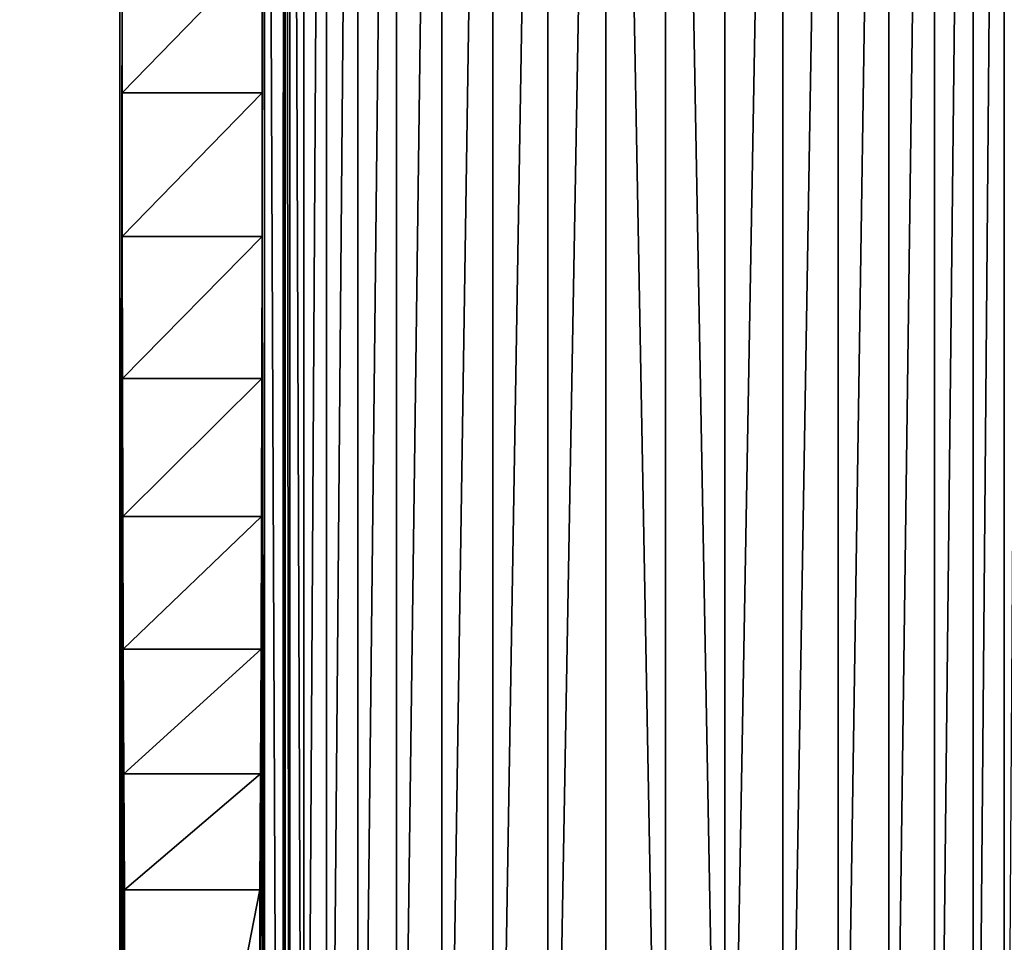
# Model space of a CAD drawing. Header units: metres. Extents: x -205 to 205, y -104 to 104.
# Tile 1002 of 1056: x -33 to -21, y -11 to 1. Entities that reach past the tile are written whole.
import ezdxf

# ---------------------------------------------------------------- set-up
doc = ezdxf.new("R2010")
doc.units = ezdxf.units.M
doc.layers.add('solid_01_2-CONSUMER_EHM_BOX_SW0001', color=7, linetype='CONTINUOUS')

msp = doc.modelspace()

# ---------------------------------------------------------------- linework, layer by layer
at = {"layer": 'solid_01_2-CONSUMER_EHM_BOX_SW0001'}
for points in [[(-200.010849, -74.958488), (-200.010773, 75.041512), (-0.010778, 75.04142)], [(-0.010849, -74.95858), (-200.010849, -74.958488), (-0.010778, 75.04142)], [(-42.500065, -37.458561, 108.5), (42.499969, 37.541401, 108.5), (-42.500031, 37.541439, 108.5)], [(-42.500065, -37.458561, 108.5), (42.499935, -37.458599, 108.5), (42.499969, 37.541401, 108.5)], [(-29.761278, 34.030643, 6), (-30.00004, 20.341433, 6), (-29.765991, -33.935246, 6)], [(-29.741367, -24.95838, 6), (-29.761278, 34.030643, 6), (-29.765991, -33.935246, 6)], [(-29.741344, 25.04162, 6), (-29.761278, 34.030643, 6), (-29.741367, -24.95838, 6)], [(-29.741344, 25.04162, 6), (-29.741367, -24.95838, 6), (-29.682961, -24.21665, 6)], [(-29.682997, 24.299887, 6), (-29.741344, 25.04162, 6), (-29.682961, -24.21665, 6)], [(-29.682997, 24.299887, 6), (-29.682961, -24.21665, 6), (-29.509237, -23.493191, 6)], [(-29.509331, 23.576414, 6), (-29.682997, 24.299887, 6), (-29.509237, -23.493191, 6)], [(-29.224623, 22.889019, 6), (-29.509331, 23.576414, 6), (-29.509237, -23.493191, 6)], [(-20.490862, 23.576054, 6), (-20.775623, 22.888681, 6), (-20.775475, -22.806156, 6)], [(-29.224623, 22.889019, 6), (-29.509237, -23.493191, 6), (-29.224474, -22.805819, 6)], [(-28.835886, 22.254627, 6), (-29.224623, 22.889019, 6), (-29.224474, -22.805819, 6)], [(-20.775623, 22.888681, 6), (-21.164412, 22.25432, 6), (-21.164213, -22.171764, 6)], [(-20.775623, 22.888681, 6), (-21.164213, -22.171764, 6), (-20.775475, -22.806156, 6)], [(-28.835886, 22.254627, 6), (-29.224474, -22.805819, 6), (-28.835686, -22.171459, 6)], [(-28.352692, 21.688862, 6), (-28.835886, 22.254627, 6), (-28.835686, -22.171459, 6)], [(-21.164412, 22.25432, 6), (-21.64765, 21.688595, 6), (-21.647406, -21.606001, 6)], [(-21.164412, 22.25432, 6), (-21.647406, -21.606001, 6), (-21.164213, -22.171764, 6)], [(-28.352692, 21.688862, 6), (-28.835686, -22.171459, 6), (-28.352448, -21.605732, 6)], [(-27.786942, 21.205654, 6), (-28.352692, 21.688862, 6), (-28.352448, -21.605732, 6)], [(-21.64765, 21.688595, 6), (-22.21344, 21.205433, 6), (-22.213156, -21.122793, 6)], [(-21.64765, 21.688595, 6), (-22.213156, -21.122793, 6), (-21.647406, -21.606001, 6)], [(-27.786942, 21.205654, 6), (-28.352448, -21.605732, 6), (-27.786659, -21.12257, 6)], [(-27.152569, 20.816904, 6), (-27.786942, 21.205654, 6), (-27.786659, -21.12257, 6)], [(-22.21344, 21.205433, 6), (-22.847843, 20.816732, 6), (-22.84753, -20.734041, 6)], [(-22.21344, 21.205433, 6), (-22.84753, -20.734041, 6), (-22.213156, -21.122793, 6)], [(-27.152569, 20.816904, 6), (-27.786659, -21.12257, 6), (-27.152254, -20.73387, 6)], [(-26.465193, 20.532181, 6), (-27.152569, 20.816904, 6), (-27.152254, -20.73387, 6)], [(-22.847843, 20.816732, 6), (-23.535238, 20.532064, 6), (-23.534904, -20.449318, 6)], [(-22.847843, 20.816732, 6), (-23.534904, -20.449318, 6), (-22.84753, -20.734041, 6)], [(-26.465193, 20.532181, 6), (-27.152254, -20.73387, 6), (-26.464859, -20.449202, 6)], [(-25.741735, 20.358492, 6), (-26.465193, 20.532181, 6), (-26.464859, -20.449202, 6)], [(-23.535238, 20.532064, 6), (-24.258686, 20.358437, 6), (-24.258362, -20.275631, 6)], [(-23.535238, 20.532064, 6), (-24.258362, -20.275631, 6), (-23.534904, -20.449318, 6)], [(-30.027138, -1.751458, 9.104041), (-30.000059, -20.258566, 6), (-30.00004, 20.341433, 6)], [(-30.027138, -1.751458, 9.104041), (-30.00004, 20.341433, 6), (-30.02623, 0.041433, 9)], [(-30.02623, 0.041433, 9), (-30.00004, 20.341433, 6), (-30.027136, 1.834325, 9.104041)], [(-30.00004, 20.341433, 6), (-30.000059, -20.258566, 6), (-29.765991, -33.935246, 6)], [(-25.741735, 20.358492, 6), (-26.464859, -20.449202, 6), (-25.741411, -20.275576, 6)], [(-25.741735, 20.358492, 6), (-25.741411, -20.275576, 6), (-25.000059, -20.217258, 6)], [(-25.741735, 20.358492, 6), (-25.000059, -20.217258, 6), (-25.00004, 20.300119, 6)], [(-25.00004, 20.300119, 6), (-25.000059, -20.217258, 6), (-24.258362, -20.275631, 6)], [(-24.258686, 20.358437, 6), (-25.00004, 20.300119, 6), (-24.258362, -20.275631, 6)], [(-40.598011, 19.039743, 63.099998), (39.498245, -18.956903, 63.099998), (-39.498363, -18.956865, 63.099998)], [(-40.598011, 19.039743, 63.099998), (40.597916, -18.956903, 63.099998), (39.498245, -18.956903, 63.099998)], [(-40.598011, 19.039743, 63.099998), (-39.498344, 19.039742, 63.099998), (40.597916, -18.956903, 63.099998)], [(40.597916, -18.956903, 63.099998), (-39.498344, 19.039742, 63.099998), (39.498264, 19.039705, 63.099998)], [(-31.800039, 18.541435, 6), (-40.000042, 18.541439, 6), (-40.000057, -18.458561, 6)], [(-31.800039, 18.541435, 6), (-40.000057, -18.458561, 6), (-31.800058, -18.458565, 6)], [(-31.772959, 1.834326, 9.104041), (-31.800039, 18.541435, 6), (-31.800058, -18.458565, 6)], [(-31.773869, 0.041434, 9), (-31.772959, 1.834326, 9.104041), (-31.800058, -18.458565, 6)], [(-30.027136, 1.834325, 9.104041), (-31.772959, 1.834326, 9.104041), (-31.773869, 0.041434, 9)], [(-30.02623, 0.041433, 9), (-30.027136, 1.834325, 9.104041), (-31.773869, 0.041434, 9)], [(-31.772961, -1.751458, 9.104041), (-31.773869, 0.041434, 9), (-31.800058, -18.458565, 6)], [(-30.02623, 0.041433, 9), (-31.773869, 0.041434, 9), (-31.772961, -1.751458, 9.104041)], [(-30.027138, -1.751458, 9.104041), (-30.02623, 0.041433, 9), (-31.772961, -1.751458, 9.104041)], [(-31.770252, -3.519547, 9.414596), (-31.772961, -1.751458, 9.104041), (-31.800058, -18.458565, 6)], [(-30.027138, -1.751458, 9.104041), (-31.772961, -1.751458, 9.104041), (-31.770252, -3.519547, 9.414596)], [(-30.02985, -3.519547, 9.414596), (-30.027138, -1.751458, 9.104041), (-31.770252, -3.519547, 9.414596)], [(-30.02985, -3.519547, 9.414596), (-30.000059, -20.258566, 6), (-30.027138, -1.751458, 9.104041)], [(-31.765774, -5.240585, 9.927757), (-31.770252, -3.519547, 9.414596), (-31.800058, -18.458565, 6)], [(-30.02985, -3.519547, 9.414596), (-31.770252, -3.519547, 9.414596), (-31.765774, -5.240585, 9.927757)], [(-30.034328, -5.240586, 9.927757), (-30.02985, -3.519547, 9.414596), (-31.765774, -5.240585, 9.927757)], [(-30.02985, -3.519547, 9.414596), (-30.057655, -20.20097, 12.6), (-30.000059, -20.258566, 6)], [(-30.034328, -5.240586, 9.927757), (-30.057655, -20.20097, 12.6), (-30.02985, -3.519547, 9.414596)], [(-31.75959, -6.89072, 10.63655), (-31.765774, -5.240585, 9.927757), (-31.800058, -18.458565, 6)], [(-30.034328, -5.240586, 9.927757), (-31.765774, -5.240585, 9.927757), (-31.75959, -6.89072, 10.63655)], [(-30.040514, -6.890721, 10.63655), (-30.034328, -5.240586, 9.927757), (-31.75959, -6.89072, 10.63655)], [(-30.040514, -6.890721, 10.63655), (-30.057655, -20.20097, 12.6), (-30.034328, -5.240586, 9.927757)], [(-31.751783, -8.447165, 11.531049), (-31.75959, -6.89072, 10.63655), (-31.800058, -18.458565, 6)], [(-30.040514, -6.890721, 10.63655), (-31.75959, -6.89072, 10.63655), (-31.751783, -8.447165, 11.531049)], [(-30.048321, -8.447165, 11.531049), (-30.040514, -6.890721, 10.63655), (-31.751783, -8.447165, 11.531049)], [(-30.048321, -8.447165, 11.531049), (-30.057655, -20.20097, 12.6), (-30.040514, -6.890721, 10.63655)], [(-31.751783, -8.447165, 11.531049), (-31.800058, -18.458565, 6), (-31.742456, -9.890333, 12.6)], [(-30.048321, -8.447165, 11.531049), (-31.751783, -8.447165, 11.531049), (-31.742456, -9.890333, 12.6)], [(-30.048321, -8.447165, 11.531049), (-31.742456, -9.890333, 12.6), (-30.057652, -9.890334, 12.6)], [(-30.048321, -8.447165, 11.531049), (-30.057652, -9.890334, 12.6), (-30.057655, -20.20097, 12.6)], [(-31.742456, -9.890333, 12.6), (-31.800058, -18.458565, 6), (-31.74246, -18.516163, 12.6)], [(-30.057652, -9.890334, 12.6), (-31.742456, -9.890333, 12.6), (-31.74246, -18.516163, 12.6)], [(-30.057655, -20.20097, 12.6), (-30.057652, -9.890334, 12.6), (-31.74246, -18.516163, 12.6)]]:
    msp.add_3dface(points, dxfattribs=at)

doc.saveas('drawing.dxf')
